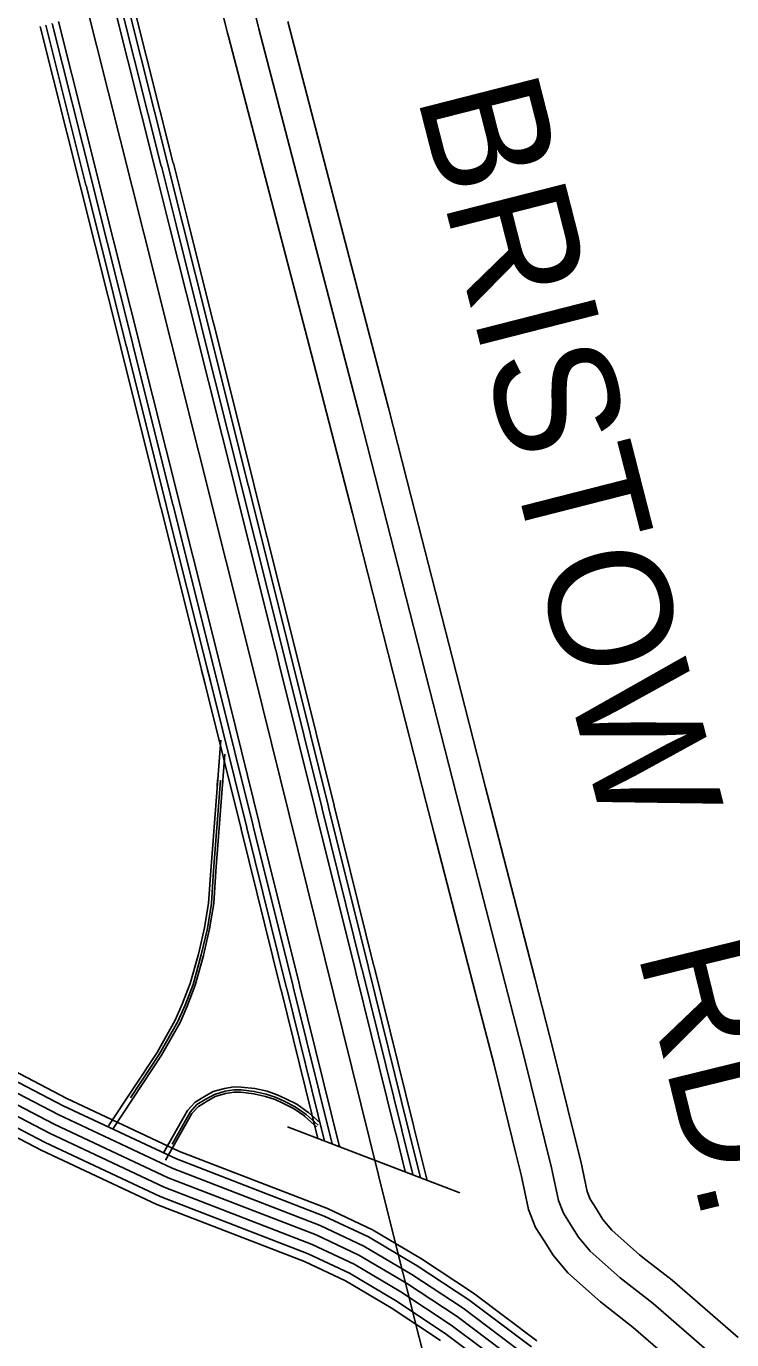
# Model space of a CAD drawing. Extents: x 1551132 to 1791609, y 378168 to 563823.
# Drawn here: x 1700107 to 1702240, y 432556 to 436530 of the extents above; entities that cross this region are included whole.
import ezdxf

# ---------------------------------------------------------------- set-up
doc = ezdxf.new("R2010")
doc.units = 0
for name, color, linetype in [('DESIGN - ROW - Right-of-Way and Easement Labels', 7, 'Continuous'), ('SURVEY - CENTERLINE - Preliminary', 7, 'Continuous'), ('SURVEY - CENTERLINE - Preliminary Text', 7, 'Continuous'), ('SURVEY - DRAINAGE - Storm Sewer', 7, 'Continuous'), ('SURVEY - NON-TRANSPORTATION - Features Text', 7, 'Continuous'), ('SURVEY - PROPERTY - Owners', 7, 'Continuous')]:
    doc.layers.add(name, color=color, linetype=linetype)

msp = doc.modelspace()

# ---------------------------------------------------------------- linework, layer by layer
at = {"layer": 'SURVEY - CENTERLINE - Preliminary'}
for points in [[(1702996.559, 425884.268), (1702722.208, 426804.642), (1701697.609, 430973.251), (1701390.958, 432180.974), (1701199.605, 432943.303), (1700793.573, 434580.279), (1700461.64, 435904.33), (1700141.398, 437178.23), (1699727.417, 438823.273), (1699438.174, 439932.735), (1699182.397, 440953.853), (1698979.494, 441790.367), (1698870.455, 442275.771), (1698814.507, 442495.627)], [(1700495.214, 436102.01), (1700373.309, 436586.931)], [(1700514.88, 436106.952), (1700392.975, 436591.873)], [(1700534.28, 436111.827), (1700412.375, 436596.748)], [(1700551.246, 436116.094), (1700429.341, 436601.015)], [(1700270.228, 436044.5), (1700148.322, 436529.421)], [(1700287.194, 436048.767), (1700165.289, 436533.688)], [(1700306.594, 436053.65), (1700184.688, 436538.571)], [(1700326.043, 436059.475), (1700204.138, 436544.396)], [(1700617.144, 435616.097), (1700539.955, 435923.997), (1700495.431, 436101.127)], [(1700636.819, 435621.031), (1700559.629, 435928.931), (1700515.097, 436106.068)], [(1700656.219, 435625.898), (1700579.029, 435933.806), (1700534.497, 436110.944)], [(1700673.193, 435630.156), (1700596.003, 435938.064), (1700551.463, 436115.21)], [(1700409.108, 435562.996), (1700331.71, 435871.704), (1700287.419, 436047.892)], [(1700428.507, 435567.863), (1700351.109, 435876.579), (1700306.819, 436052.767)], [(1700447.948, 435573.679), (1700370.775, 435881.521), (1700326.26, 436058.592)], [(1700392.133, 435558.746), (1700314.735, 435867.445), (1700270.444, 436043.625)], [(1700738.95, 435130.21), (1700617.369, 435615.214)], [(1700758.624, 435135.143), (1700637.044, 435620.147)], [(1700778.024, 435140.01), (1700656.443, 435625.014)], [(1700794.998, 435144.26), (1700673.418, 435629.264)], [(1700569.754, 435087.792), (1700448.173, 435572.796)], [(1700513.938, 435072.858), (1700392.35, 435557.862)], [(1700530.913, 435077.117), (1700409.324, 435562.121)], [(1700550.312, 435081.975), (1700428.724, 435566.979)], [(1700880.438, 434649.264), (1700758.849, 435134.26)], [(1700899.837, 434654.131), (1700778.249, 435139.127)], [(1700916.812, 434658.389), (1700795.223, 435143.385)], [(1700860.763, 434644.33), (1700739.175, 435129.326)], [(1700635.744, 434586.979), (1700514.155, 435071.983)], [(1700652.718, 434591.237), (1700531.13, 435076.242)], [(1700672.118, 434596.096), (1700550.529, 435081.1)], [(1700691.567, 434601.912), (1700569.979, 435086.908)], [(1701037.601, 434171.885), (1700927.987, 434613.805), (1700917.029, 434657.514)], [(1700981.519, 434157.976), (1700871.921, 434599.821), (1700860.98, 434643.455)], [(1701001.201, 434162.859), (1700891.604, 434604.729), (1700880.654, 434648.389)], [(1701020.618, 434167.676), (1700911.004, 434609.571), (1700900.054, 434653.256)], [(1700756.357, 434101.183), (1700646.61, 434543.628), (1700635.969, 434586.095)], [(1700773.34, 434105.4), (1700663.593, 434547.861), (1700652.943, 434590.354)], [(1700792.748, 434110.208), (1700682.992, 434552.703), (1700672.334, 434595.221)], [(1700812.222, 434115.975), (1700702.675, 434557.603), (1700691.792, 434601.029)], [(1701102.107, 433671.788), (1700981.735, 434157.093)], [(1701121.79, 433676.672), (1701001.418, 434161.976)], [(1701141.206, 433681.489), (1701020.834, 434166.793)], [(1701158.189, 433685.697), (1701037.817, 434171.001)], [(1700876.946, 433614.995), (1700756.574, 434100.299)], [(1700893.929, 433619.212), (1700773.557, 434104.516)], [(1700913.337, 433624.02), (1700792.965, 434109.325)], [(1700932.811, 433629.787), (1700812.439, 434115.091)], [(1701222.704, 433185.601), (1701102.324, 433670.905)], [(1701242.387, 433190.484), (1701122.007, 433675.788)], [(1701261.803, 433195.301), (1701141.423, 433680.605)], [(1701278.786, 433199.518), (1701158.406, 433684.822)], [(1701053.408, 433143.599), (1700933.028, 433628.904)], [(1700988.643, 433164.692), (1700877.171, 433614.112)], [(1701008.601, 433156.9), (1700894.154, 433618.328)], [(1701031.35, 433148.241), (1700913.562, 433623.137)], [(1701275.861, 433055.531), (1701242.604, 433189.601)], [(1701298.769, 433046.255), (1701262.02, 433194.418)], [(1701319.01, 433037.322), (1701279.003, 433198.626)], [(1701252.637, 433064.914), (1701222.921, 433184.717)], [(1701054.483, 433139.241), (1701053.625, 433142.716)]]:
    msp.add_lwpolyline(points, dxfattribs=at)
at = {"layer": 'SURVEY - CENTERLINE - Preliminary Text'}
for points in [[(1695673.027, 435509.734), (1696405.543, 435099.465), (1697242.923, 434623.278), (1698031.988, 434179.717), (1698345.447, 434006.279), (1698396.954, 433980.07), (1698563.267, 433911.06), (1698938.175, 433779.232), (1699689.649, 433517.65), (1700026.824, 433391.114), (1700229.369, 433286.036), (1700570.203, 433125.557), (1701017.242, 432952.394), (1701153.406, 432888.401), (1701302.277, 432800.166), (1701459.698, 432696.388), (1701650.41, 432552.818)], [(1695581.379, 435461.683), (1696362.927, 435023.938), (1697200.249, 434547.784), (1697989.755, 434103.982), (1698304.781, 433929.669), (1698360.622, 433901.26), (1698532.242, 433830.041), (1698909.542, 433697.38), (1699660.158, 433436.09), (1699991.5, 433311.745), (1700190.92, 433208.292), (1700536.028, 433045.797), (1700983.101, 432872.626), (1701112.765, 432811.682), (1701256.286, 432726.622), (1701409.708, 432625.478), (1701594.903, 432486.066)], [(1695662.644, 435451.707), (1696378.16, 435050.939), (1697215.507, 434574.769), (1698004.855, 434131.057), (1698319.314, 433957.053), (1698373.613, 433929.435), (1698543.334, 433859), (1698919.775, 433726.639), (1699670.699, 433465.249), (1700004.124, 433340.121), (1700204.661, 433236.085), (1700548.245, 433074.306), (1700995.309, 432901.143), (1701127.29, 432839.108), (1701272.728, 432752.914), (1701427.574, 432650.828), (1701614.745, 432509.933)], [(1695693.435, 435469.975), (1696393.402, 435077.931), (1697230.765, 434601.761), (1698019.955, 434158.133), (1698333.856, 433984.445), (1698386.596, 433957.611), (1698554.425, 433887.968), (1698930.016, 433755.906), (1699681.24, 433494.4), (1700016.757, 433368.488), (1700218.411, 433263.877), (1700560.461, 433102.823), (1701007.509, 432929.66), (1701141.823, 432866.534), (1701289.169, 432779.207), (1701445.449, 432676.179), (1701634.594, 432533.792)], [(1695644.619, 435426.265), (1696362.927, 435023.938), (1697200.249, 434547.784), (1697989.755, 434103.982), (1698304.781, 433929.669), (1698360.622, 433901.26), (1698532.242, 433830.041), (1698909.542, 433697.38), (1699660.158, 433436.09), (1699991.5, 433311.745), (1700190.92, 433208.292), (1700536.028, 433045.797), (1700983.101, 432872.626), (1701112.765, 432811.682), (1701256.286, 432726.622), (1701409.708, 432625.478), (1701594.903, 432486.066)], [(1695640.286, 435393.156), (1696347.694, 434996.938), (1697184.991, 434520.8), (1697974.656, 434076.906), (1698290.248, 433902.285), (1698347.63, 433873.084), (1698521.151, 433801.082), (1698899.309, 433668.121), (1699649.616, 433406.931), (1699978.875, 433283.369), (1700177.179, 433180.5), (1700523.812, 433017.288), (1700970.893, 432844.108), (1701098.24, 432784.257), (1701239.845, 432700.33), (1701391.842, 432600.127), (1701575.062, 432462.199)], [(1695646.786, 435353.988), (1696332.453, 434969.945), (1697169.733, 434493.808), (1697959.556, 434049.83), (1698275.707, 433874.892), (1698334.647, 433844.908), (1698510.06, 433772.115), (1698889.067, 433638.853), (1699639.075, 433377.78), (1699966.242, 433255.002), (1700163.429, 433152.708), (1700511.596, 432988.77), (1700958.693, 432815.591), (1701083.707, 432756.831), (1701223.404, 432674.037), (1701373.967, 432574.776), (1701555.213, 432438.34)], [(1695637.219, 435329.863), (1696319.82, 434947.545), (1697157.083, 434471.424), (1697947.031, 434027.371), (1698263.649, 433852.175), (1698323.872, 433821.541), (1698500.86, 433748.089), (1698880.576, 433614.577), (1699630.325, 433353.596), (1699955.767, 433231.46), (1700152.029, 433129.649), (1700501.463, 432965.12), (1700948.56, 432791.932), (1701071.657, 432734.08), (1701209.763, 432652.228), (1701359.142, 432553.751)]]:
    msp.add_lwpolyline(points, dxfattribs=at)
at = {"layer": 'SURVEY - DRAINAGE - Storm Sewer'}
msp.add_line((1700896.345, 433200.134), (1701418.066, 432999.863), dxfattribs=at)
at = {"layer": 'SURVEY - NON-TRANSPORTATION - Features Text'}
for points in [[(1700630.143, 433735.623), (1700645.426, 433801.7), (1700657.784, 433877.018), (1700664.368, 433974.721), (1700694.567, 434369.781)], [(1700645.726, 433732.023), (1700661.134, 433798.6), (1700673.692, 433875.185), (1700680.326, 433973.579), (1700707.383, 434327.43)], [(1700421.981, 433287.27), (1700509.871, 433420.365), (1700565.286, 433519.009), (1700586.811, 433568.069), (1700611.102, 433630.904), (1700635.76, 433719.964), (1700654.259, 433799.958), (1700666.734, 433875.985), (1700673.342, 433974.079), (1700694.384, 434249.22)], [(1700683.926, 434230.536), (1700685.409, 434249.903)], [(1700699.884, 434229.319), (1700701.367, 434248.687)], [(1700355.183, 433202.434), (1700502.179, 433425.057), (1700557.22, 433523.034), (1700578.486, 433571.502), (1700602.544, 433633.737), (1700627.035, 433722.181), (1700630.152, 433735.64)], [(1700369.616, 433195.275), (1700515.854, 433416.715), (1700571.561, 433515.884), (1700593.286, 433565.402), (1700617.752, 433628.704), (1700642.543, 433718.239), (1700645.735, 433732.04)], [(1700520.704, 433118.715), (1700594.511, 433249.635), (1700617.085, 433274.044), (1700645.526, 433291.786), (1700671.942, 433306.412), (1700705.833, 433316.295), (1700734.066, 433320.537), (1700756.807, 433320.371), (1700797.772, 433315.996), (1700834.713, 433307.52), (1700865.563, 433297.003), (1700892.079, 433284.545), (1700924.661, 433267.969), (1700958.594, 433244.46), (1700960.01, 433243.177)], [(1700547.42, 433147.783), (1700601.835, 433244.294), (1700622.877, 433267.044), (1700650.093, 433284.028), (1700675.425, 433298.053), (1700707.766, 433307.487), (1700734.707, 433311.529), (1700756.298, 433311.37), (1700796.281, 433307.104), (1700832.247, 433298.853), (1700862.188, 433288.645), (1700888.12, 433276.461), (1700920.036, 433260.227), (1700952.994, 433237.385), (1700988.976, 433205.043)], [(1700527.695, 433098.531), (1700607.527, 433240.143), (1700627.376, 433261.602), (1700653.642, 433277.994), (1700678.134, 433291.553), (1700709.275, 433300.637), (1700735.207, 433304.529), (1700755.898, 433304.37), (1700795.123, 433300.187), (1700830.33, 433292.112), (1700859.563, 433282.145), (1700885.045, 433270.169), (1700916.436, 433254.202), (1700948.644, 433231.885), (1700949.311, 433231.285)], [(1700949.294, 433231.293), (1700984.293, 433199.834)], [(1700959.994, 433243.194), (1700994.993, 433211.735)]]:
    msp.add_lwpolyline(points, dxfattribs=at)
at = {"layer": 'SURVEY - PROPERTY - Owners'}
for points in [[(1702128.207, 431903.751), (1702254.138, 432281.919), (1702274.696, 432331.729), (1702277.171, 432373.747), (1702263.596, 432411.956), (1702245.955, 432444.207), (1702196.539, 432496.858), (1702002.402, 432665.379), (1701903.263, 432742.656), (1701812.157, 432823.85), (1701776.633, 432866.318), (1701753.058, 432904.652), (1701731.434, 432938.944), (1701715.867, 432977.179), (1701694.968, 433075.54), (1701612.712, 433410.915), (1701407.575, 434204.294), (1701114.416, 435353.141), (1700809.474, 436522.155), (1700675.51, 437062.385), (1700654.344, 437136.729), (1700646.819, 437178.863), (1700706.402, 437676.726)], [(1702131.091, 432428.806), (1701942.479, 432592.535), (1701866.472, 432651.779), (1701842.848, 432670.196), (1701744.267, 432758.048), (1701699.909, 432811.074), (1701673.018, 432854.801), (1701647.244, 432895.685), (1701625.378, 432949.386), (1701603.045, 433054.506), (1701587.112, 433119.482), (1701521.281, 433387.881), (1701465.582, 433603.27), (1701340.418, 434087.358), (1701316.252, 434180.835), (1701216.413, 434572.062), (1701092.783, 435056.55), (1701023.118, 435329.582), (1700968.153, 435540.262), (1700841.948, 436024.083), (1700718.092, 436498.912), (1700715.576, 436509.046), (1700595.237, 436994.358)], [(1702259.505, 432562.318), (1702060.051, 432735.456), (1701980.203, 432797.691), (1701961.387, 432812.358), (1701877.464, 432887.151), (1701850.439, 432919.461), (1701830.056, 432952.603), (1701812.424, 432980.562), (1701802.915, 433003.921), (1701783.399, 433095.774), (1701766.783, 433163.55), (1701700.668, 433433.074), (1701644.686, 433649.588), (1701519.523, 434133.676), (1701495.432, 434226.861), (1701395.667, 434617.813), (1701272.037, 435102.293), (1701202.247, 435375.808), (1701147.165, 435586.963), (1701020.96, 436070.784), (1700897.38, 436544.513)]]:
    msp.add_lwpolyline(points, dxfattribs=at)

# ---------------------------------------------------------------- texts
at = {"layer": 'DESIGN - ROW - Right-of-Way and Easement Labels'}
for s, height, rotation, p in [('BRISTOW', 370.0085, 284.315322, (1701286.821, 436321.333)), ('RD.', 370.0086, 283.782683, (1701954.162, 433730.265))]:
    msp.add_text(s, height=height, rotation=rotation, dxfattribs=at).set_placement(p)

doc.saveas('drawing.dxf')
